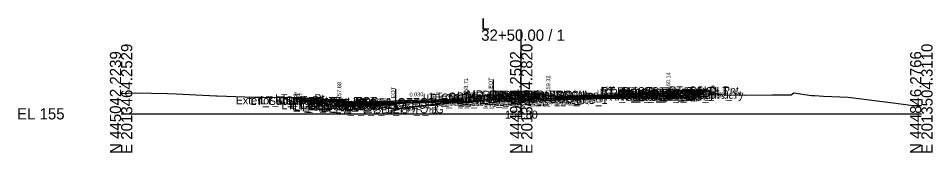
# Model space of a CAD drawing. Extents: x -26 to 4203, y -10 to 9526.
# Drawn here: x 1974.3 to 2202.8, y 2490.3 to 2523.8 of the extents above; entities that cross this region are included whole.
import ezdxf

# ---------------------------------------------------------------- set-up
doc = ezdxf.new("R2010")
doc.units = 0
for name, color, linetype in [('Default', 7, 'Continuous'), ('Exist CMT Pavement', 7, 'Continuous'), ('Exist Cross Section Cell', 7, 'Continuous'), ('Exist XS Center Line Elevation Label', 7, 'Continuous'), ('Exist XS Ground Line', 7, 'Continuous'), ('Prop CMT Conc Surface', 7, 'Continuous'), ('Prop CMT Concrete Structures', 7, 'Continuous'), ('Prop CMT Pvmt Course 1', 7, 'Continuous'), ('Prop CMT Pvmt Course 1 CG', 7, 'Continuous'), ('Prop CMT Pvmt Course 2', 7, 'Continuous'), ('Prop CMT Pvmt Course 2 Wedge', 7, 'Continuous'), ('Prop CMT Pvmt Course 3', 7, 'Continuous'), ('Prop CMT Pvmt Course 3 Wedge', 7, 'Continuous'), ('Prop CMT Pvmt Surface', 7, 'Continuous'), ('Prop CMT Slope Grass', 7, 'Continuous'), ('Prop CMT Subgrade Earthwork', 7, 'Continuous'), ('Prop XS Hydro Elevations', 7, 'Continuous'), ('Prop XS Label Text', 7, 'Continuous'), ('Prop XS SE Text', 7, 'Continuous'), ('Prop XS Side Slope Text', 7, 'Continuous'), ('Scratch_Level_0', 7, 'Continuous')]:
    doc.layers.add(name, color=color, linetype=linetype)

msp = doc.modelspace()

# ---------------------------------------------------------------- linework, layer by layer
at = {"layer": 'Exist CMT Pavement'}
for points in [[(2108.75, 2503.82), (2110.75, 2503.78), (2117.1, 2503.91), (2119.22, 2503.92), (2120.84, 2503.95), (2122.27, 2504.07), (2124.53, 2504.06), (2124.87, 2504.01), (2128.64, 2504.97), (2129.2, 2505.12), (2129.44, 2505.19), (2129.89, 2505.27), (2133.04, 2505.71), (2133.2, 2505.59), (2133.7, 2505.22), (2134.42, 2505.23), (2134.75, 2505.23)], [(2068.62, 2501.13), (2068.62, 2501.13), (2068.68, 2501.14), (2070.74, 2501.48), (2071.14, 2501.54), (2073.04, 2501.75), (2073.67, 2501.82), (2074.1, 2501.87), (2076.17, 2502.11), (2076.23, 2502.12), (2078.34, 2502.31), (2078.77, 2502.36), (2080.45, 2502.52), (2081.31, 2502.6), (2082.61, 2502.73), (2083.85, 2502.86), (2085.82, 2503.03), (2086.39, 2503.08), (2086.77, 2503.12), (2088.61, 2503.28), (2088.88, 2503.3), (2088.94, 2503.31), (2089.03, 2503.32), (2091.25, 2503.49)]]:
    msp.add_lwpolyline(points, dxfattribs=at)
at = {"layer": 'Exist Cross Section Cell'}
for p, q in [((2100, 2500), (2100, 2521.01)), ((2000, 2500), (2100, 2500)), ((2100, 2500), (2200, 2500))]:
    msp.add_line(p, q, dxfattribs=at)
at = {"layer": 'Exist XS Ground Line'}
msp.add_lwpolyline([(2000, 2505.08), (2003.54, 2505.2), (2011.59, 2505.05), (2013.75, 2505.01), (2022.13, 2504.6), (2023.65, 2504.52), (2024.03, 2504.5), (2033.29, 2504.13), (2035.63, 2504.13), (2043.54, 2504.06), (2046.21, 2503.86), (2048.68, 2503.76), (2052.08, 2503.57), (2053.99, 2503.47), (2056.8, 2503.05), (2061.56, 2502.26), (2068.62, 2501.13), (2070.74, 2501.48), (2071.14, 2501.54), (2073.04, 2501.75), (2073.67, 2501.82), (2074.1, 2501.87), (2076.23, 2502.12), (2078.34, 2502.31), (2078.77, 2502.36), (2080.45, 2502.52), (2081.31, 2502.6), (2082.61, 2502.73), (2083.85, 2502.86), (2085.82, 2503.03), (2086.39, 2503.08), (2086.77, 2503.12), (2089.03, 2503.32), (2091.49, 2503.5), (2092.11, 2503.55), (2092.98, 2503.53), (2094.02, 2503.71), (2094.67, 2503.72), (2095.26, 2503.75), (2095.63, 2503.8), (2099.45, 2503.8), (2100, 2503.8), (2107.52, 2503.85), (2110.75, 2503.78), (2117.1, 2503.91), (2119.22, 2503.92), (2120.84, 2503.95), (2122.27, 2504.07), (2124.53, 2504.06), (2124.87, 2504.01), (2128.64, 2504.97), (2129.44, 2505.19), (2129.89, 2505.27), (2133.04, 2505.71), (2133.7, 2505.22), (2134.42, 2505.23), (2135.08, 2505.23), (2140.44, 2505.06), (2145.74, 2504.82), (2150.92, 2504.74), (2155.8, 2504.68), (2162.74, 2504.76), (2166.19, 2504.76), (2167.49, 2504.73), (2168.13, 2505.2), (2172.56, 2504.58), (2173.34, 2504.54), (2175.53, 2504.41), (2181.74, 2504.18), (2192.93, 2502.71), (2197.92, 2502.07), (2200, 2502.08)], dxfattribs=at)
at = {"layer": 'Prop CMT Conc Surface'}
for points in [[(2108.75, 2504.38), (2106.75, 2504.32), (2106.75, 2504.49), (2106, 2504.74)], [(2134.75, 2505.17), (2136.75, 2505.14)], [(2136.75, 2505.14), (2136.75, 2505.64), (2137.25, 2505.64)], [(2141.25, 2505.74), (2146.25, 2505.83)], [(2050.01, 2503.27), (2045.01, 2503.37)], [(2054.51, 2502.68), (2054.51, 2503.18), (2054.01, 2503.18)], [(2056.51, 2502.82), (2054.51, 2502.68)], [(2085.41, 2503.68), (2086.16, 2503.71), (2086.16, 2503.87), (2086.92, 2504.12)]]:
    msp.add_lwpolyline(points, dxfattribs=at)
at = {"layer": 'Prop CMT Concrete Structures'}
for points in [[(2108.75, 2504.38), (2106.75, 2504.32), (2106.75, 2504.49), (2106, 2504.74)], [(2106, 2504.74), (2106, 2503.72)], [(2134.75, 2505.17), (2136.75, 2505.14), (2136.75, 2505.64), (2137.25, 2505.64)], [(2137.25, 2505.64), (2137.25, 2504.66), (2134.75, 2504.58)], [(2134.75, 2504.58), (2134.75, 2505.17)], [(2146.25, 2505.83), (2141.25, 2505.74)], [(2141.25, 2505.74), (2141.25, 2505.4)], [(2141.25, 2505.4), (2146.25, 2505.5)], [(2146.25, 2505.5), (2146.25, 2505.83)], [(2045.01, 2503.03), (2045.01, 2503.37)], [(2045.01, 2503.37), (2050.01, 2503.27)], [(2050.01, 2502.94), (2045.01, 2503.03)], [(2050.01, 2503.27), (2050.01, 2502.94)], [(2056.51, 2502.82), (2054.51, 2502.68), (2054.51, 2503.18), (2054.01, 2503.18)], [(2054.01, 2503.18), (2054.01, 2502.16), (2056.51, 2502.23)], [(2056.51, 2502.23), (2056.51, 2502.82)], [(2085.41, 2503.68), (2086.16, 2503.71), (2086.16, 2503.87), (2086.92, 2504.12)], [(2085.41, 2503.1), (2085.41, 2503.68)], [(2086.92, 2503.15), (2085.41, 2503.1)], [(2086.92, 2504.12), (2086.92, 2503.15)], [(2106, 2503.72), (2108.75, 2503.8)], [(2108.75, 2503.8), (2108.75, 2504.38)]]:
    msp.add_lwpolyline(points, dxfattribs=at)
at = {"layer": 'Prop CMT Pvmt Course 1'}
for points in [[(2108.75, 2504.38), (2134.75, 2505.17)], [(2134.75, 2504.92), (2108.75, 2504.13)], [(2134.75, 2505.17), (2134.75, 2504.92), (2134.75, 2504.92)], [(2085.41, 2503.68), (2056.51, 2502.82)], [(2056.51, 2502.57), (2068.62, 2502.93), (2085.41, 2503.43)], [(2056.51, 2502.82), (2056.51, 2502.57)], [(2085.41, 2503.43), (2085.41, 2503.68)], [(2085.41, 2503.43), (2085.41, 2503.43)], [(2108.75, 2504.13), (2108.75, 2504.38)], [(2108.75, 2504.13), (2108.75, 2504.13)]]:
    msp.add_lwpolyline(points, dxfattribs=at)
at = {"layer": 'Prop CMT Pvmt Course 1 CG'}
for points in [[(2085.41, 2503.1), (2087.42, 2503.16), (2087.75, 2502.84)], [(2085.41, 2502.77), (2085.41, 2503.1)], [(2087.75, 2502.84), (2085.41, 2502.77)], [(2108.75, 2503.8), (2105.5, 2503.7), (2105.16, 2503.36)], [(2105.16, 2503.36), (2108.75, 2503.47)], [(2108.75, 2503.47), (2108.75, 2503.8)], [(2134.75, 2504.58), (2137.75, 2504.67), (2138.07, 2504.35)], [(2134.75, 2504.25), (2134.75, 2504.58)], [(2138.07, 2504.35), (2134.75, 2504.25)], [(2056.51, 2502.23), (2053.51, 2502.14), (2053.17, 2501.8)], [(2053.17, 2501.8), (2056.51, 2501.9)], [(2056.51, 2501.9), (2056.51, 2502.23)]]:
    msp.add_lwpolyline(points, dxfattribs=at)
at = {"layer": 'Prop CMT Pvmt Course 2'}
for points in [[(2134.75, 2504.58), (2134.75, 2504.58), (2134.75, 2504.92), (2134.75, 2504.92)], [(2134.75, 2504.92), (2134.75, 2504.58)], [(2068.62, 2502.93), (2056.51, 2502.57)], [(2056.51, 2502.23), (2068.62, 2502.6)], [(2056.51, 2502.57), (2056.51, 2502.23)], [(2068.62, 2502.6), (2068.62, 2502.93)], [(2085.41, 2503.43), (2085.41, 2503.43)], [(2108.75, 2504.13), (2108.75, 2504.13)]]:
    msp.add_lwpolyline(points, dxfattribs=at)
for points in [[(2085.41, 2503.43), (2085.41, 2503.1), (2085.41, 2503.1)], [(2108.75, 2504.13), (2108.75, 2503.8), (2108.75, 2503.8)]]:
    msp.add_lwpolyline(points, close=True, dxfattribs=at)
at = {"layer": 'Prop CMT Pvmt Course 2 Wedge'}
for points in [[(2068.62, 2502.93), (2068.62, 2502.93), (2068.69, 2502.93), (2070.74, 2502.99), (2071.14, 2503.01), (2073.04, 2503.06), (2073.67, 2503.08), (2074.1, 2503.1), (2076.17, 2503.16), (2076.23, 2503.16), (2078.34, 2503.22), (2078.77, 2503.24), (2080.45, 2503.29), (2081.31, 2503.31), (2082.61, 2503.35), (2083.85, 2503.39), (2085.41, 2503.43)], [(2085.41, 2503.1), (2083.85, 2503.05), (2082.61, 2503.02), (2081.31, 2502.98), (2080.45, 2502.95), (2078.77, 2502.9), (2078.34, 2502.89), (2076.23, 2502.83), (2076.17, 2502.82), (2074.1, 2502.76), (2073.67, 2502.75), (2073.04, 2502.73), (2071.14, 2502.67), (2070.74, 2502.66), (2068.69, 2502.6), (2068.62, 2502.6), (2068.62, 2502.6)], [(2068.62, 2502.6), (2068.62, 2502.93)], [(2085.41, 2503.43), (2085.41, 2503.31)], [(2108.75, 2504.13), (2110.75, 2504.2), (2117.1, 2504.39), (2119.22, 2504.45), (2120.84, 2504.5), (2122.27, 2504.54), (2124.53, 2504.61), (2124.87, 2504.62), (2127.58, 2504.7)], [(2134.75, 2504.58), (2122.27, 2504.21), (2120.84, 2504.16), (2119.22, 2504.12), (2117.1, 2504.05), (2110.75, 2503.86), (2109.19, 2503.81), (2108.75, 2503.82)], [(2108.75, 2503.82), (2108.75, 2504.13)]]:
    msp.add_lwpolyline(points, dxfattribs=at)
at = {"layer": 'Prop CMT Pvmt Course 3'}
for points in [[(2068.62, 2502.6), (2056.51, 2502.23)], [(2068.62, 2502.26), (2068.62, 2502.6)], [(2085.41, 2503.1), (2085.41, 2503.1), (2085.41, 2502.77), (2085.41, 2502.77)], [(2085.41, 2502.77), (2085.41, 2503.1)], [(2108.75, 2503.8), (2108.75, 2503.8), (2108.75, 2503.47), (2108.75, 2503.47)], [(2108.75, 2503.47), (2108.75, 2503.8)], [(2134.75, 2504.58), (2134.75, 2504.58), (2134.75, 2504.25), (2134.75, 2504.25)], [(2134.75, 2504.25), (2134.75, 2504.58)], [(2056.51, 2501.9), (2068.62, 2502.26)], [(2056.51, 2502.23), (2056.51, 2501.9)]]:
    msp.add_lwpolyline(points, dxfattribs=at)
at = {"layer": 'Prop CMT Pvmt Course 3 Wedge'}
for points in [[(2087.2, 2503.15), (2086.77, 2503.12), (2086.39, 2503.08), (2085.82, 2503.03), (2083.85, 2502.86), (2082.61, 2502.73), (2081.31, 2502.6), (2080.45, 2502.52), (2078.77, 2502.36), (2078.34, 2502.31), (2076.23, 2502.12), (2076.17, 2502.11), (2074.1, 2501.87), (2073.67, 2501.82), (2073.04, 2501.75), (2071.14, 2501.54), (2070.74, 2501.48), (2068.68, 2501.14), (2068.62, 2501.13), (2068.62, 2501.13)], [(2068.62, 2502.6), (2068.62, 2502.6), (2068.69, 2502.6), (2070.74, 2502.66), (2071.14, 2502.67), (2073.04, 2502.73), (2073.67, 2502.75), (2074.1, 2502.76), (2076.17, 2502.82), (2076.23, 2502.83), (2078.34, 2502.89), (2078.77, 2502.9), (2080.45, 2502.95), (2081.31, 2502.98), (2082.61, 2503.02), (2083.85, 2503.05), (2085.41, 2503.1)], [(2068.62, 2501.13), (2068.62, 2502.6)], [(2126.09, 2504.32), (2124.87, 2504.01), (2124.53, 2504.06), (2122.27, 2504.07), (2120.84, 2503.95), (2119.22, 2503.92), (2117.1, 2503.91), (2110.75, 2503.78), (2109.2, 2503.81)], [(2109.2, 2503.81), (2110.75, 2503.86)], [(2110.75, 2503.86), (2117.1, 2504.05), (2119.22, 2504.11), (2120.84, 2504.16), (2122.27, 2504.21), (2124.53, 2504.27), (2124.87, 2504.28), (2134.75, 2504.58)]]:
    msp.add_lwpolyline(points, dxfattribs=at)
at = {"layer": 'Prop CMT Pvmt Surface'}
for points in [[(2108.75, 2504.38), (2134.75, 2505.17)], [(2085.41, 2503.68), (2056.51, 2502.82)]]:
    msp.add_lwpolyline(points, dxfattribs=at)
at = {"layer": 'Prop CMT Slope Grass'}
for points in [[(2086.92, 2504.12), (2096.28, 2504.94)], [(2106, 2504.74), (2096.28, 2504.94)], [(2137.25, 2505.64), (2146.75, 2505.83)], [(2146.75, 2505.83), (2149.99, 2504.75)], [(2044.51, 2503.37), (2042.4, 2504.07)], [(2054.01, 2503.18), (2044.51, 2503.37)]]:
    msp.add_lwpolyline(points, dxfattribs=at)
at = {"layer": 'Prop CMT Subgrade Earthwork'}
for points in [[(2103.73, 2504.79), (2105.16, 2503.36)], [(2134.75, 2504.25), (2138.07, 2504.35), (2139.41, 2505.69)], [(2056.51, 2501.9), (2053.17, 2501.8), (2051.74, 2503.22)], [(2085.41, 2502.77), (2085.41, 2503.31)], [(2087.75, 2502.84), (2085.41, 2502.77)], [(2085.41, 2502.77), (2085.41, 2502.77)], [(2085.41, 2502.77), (2085.41, 2502.77)], [(2089.23, 2504.32), (2087.75, 2502.84)], [(2105.16, 2503.36), (2108.75, 2503.47)], [(2108.75, 2503.47), (2134.75, 2504.25)], [(2108.75, 2503.47), (2108.75, 2503.47)], [(2108.75, 2503.47), (2108.75, 2503.47)], [(2134.75, 2504.25), (2134.75, 2504.25)], [(2134.75, 2504.25), (2134.75, 2504.25)], [(2068.62, 2502.26), (2056.51, 2501.9)], [(2056.51, 2501.9), (2056.51, 2501.9)], [(2068.62, 2502.26), (2068.62, 2501.13)]]:
    msp.add_lwpolyline(points, dxfattribs=at)
at = {"layer": 'Prop XS Label Text'}
for p, q in [((2092.98, 2508.53), (2092.98, 2503.53)), ((2068.62, 2506.13), (2068.62, 2501.13))]:
    msp.add_line(p, q, dxfattribs=at)

# ---------------------------------------------------------------- texts
at = {"layer": 'Default'}
msp.add_text('-', height=0.0001, dxfattribs=at).set_placement((2000, 2500))
at = {"layer": 'Exist Cross Section Cell'}
for s, p in [('L', (2090, 2521.01)), ('32+50.00 / 1', (2090, 2518.21)), ('EL 155', (1974, 2498.6))]:
    msp.add_text(s, height=2.8, dxfattribs=at).set_placement(p)
for s, p in [('E 2013464.2529', (2002.8, 2490)), ('E 2013484.2820', (2102.8, 2490)), ('E 2013504.3110', (2202.8, 2490)), ('N 445042.2239', (2000, 2490)), ('N 444944.2502', (2100, 2490)), ('N 444846.2766', (2200, 2490))]:
    msp.add_text(s, height=2.8, rotation=90, dxfattribs=at).set_placement(p)
at = {"layer": 'Exist XS Center Line Elevation Label'}
msp.add_text('158.80', height=2, dxfattribs=at).set_placement((2095.95, 2498.8))
at = {"layer": 'Prop XS Hydro Elevations'}
for s, p in [('159.32', (2107.25, 2505.32)), ('160.14', (2137.25, 2506.14)), ('157.68', (2055.01, 2503.68)), ('158.71', (2086.66, 2504.71))]:
    msp.add_text(s, height=1, rotation=90, dxfattribs=at).set_placement(p)
at = {"layer": 'Prop XS Label Text'}
for p in [(2092.88, 2504.55), (2068.52, 2502.15)]:
    msp.add_text('E. EOT', height=1, rotation=90, dxfattribs=at).set_placement(p)
at = {"layer": 'Prop XS SE Text'}
for rotation, p in [(1.7181, (2072.1, 2504.29)), (1.7183, (2119.97, 2505.72))]:
    msp.add_text('0.030', height=1, rotation=rotation, dxfattribs=at).set_placement(p)
at = {"layer": 'Prop XS Side Slope Text'}
for p in [(2147.4, 2506.21), (2042.93, 2504.6)]:
    msp.add_text('3:1', height=1, rotation=341.5651, dxfattribs=at).set_placement(p)
at = {"layer": 'Scratch_Level_0'}
for s, p in [('LT_Tie_Pt', (2038.48, 2502.88)), ('LT_CG_Top_Face_Med', (2075.37, 2503.05)), ('LT_CG_Top_Gut_Med', (2076.35, 2502.88)), ('LT_CG_Top_BOC_Med', (2077.15, 2503.3)), ('LT_PV1_PGL', (2083.03, 2502.86)), ('LT_Sub_DLT_In', (2084.02, 2503.5)), ('MD_Crown Point', (2086.45, 2503.87)), ('RT_CG_Top_BOC_Med', (2090.35, 2503.74)), ('RT_CG_Bot BOC In', (2091.84, 2502.72)), ('RT_CG_Top_BOC In', (2091.97, 2503.74)), ('RT_CG_Top FOC In', (2092.61, 2503.49)), ('RT_Sub_DLT_In', (2092.63, 2503.79)), ('RT_CG_Top_Gut In', (2092.64, 2503.32)), ('RT_CG1_Shelf_In', (2093.63, 2502.7)), ('RT_CG_Bot_IE_Med', (2094.77, 2502.8)), ('RT_PV_Sub_Tie_In', (2095.26, 2502.83)), ('RT_PV_IEEOP_EG', (2096.89, 2502.83)), ('RT_PV2_IEEOP', (2098.66, 2503.13)), ('RT_PV3_IEEOP', (2098.66, 2502.8)), ('RT_PV2_PGL', (2099.92, 2503.13)), ('RT_PV3_PGL', (2099.92, 2502.8)), ('RT_PV1_PGL', (2100.48, 2503.38)), ('RT_PV_Sub_Tie_Out', (2119.66, 2504.23)), ('RT_Sub_Trench_Out_DLT', (2119.93, 2504.69)), ('RT_Sub_OEOT_CG_1', (2120.92, 2503.25)), ('RT_PV_OEEOP_EG', (2122.25, 2504.23)), ('RT_Sub_OEEOP', (2123.92, 2503.25)), ('RT_CG_Top_Face', (2123.96, 2504.64)), ('RT_PV2_OEEOP', (2124.01, 2503.92)), ('RT_PV3_OEEOP', (2124.01, 2503.58)), ('RT_CG1_Shelf_Out', (2124.25, 2503.67)), ('RT_CG_Bot_IE', (2124.62, 2503.58)), ('RT_Sub_OEOT', (2124.78, 2503.25)), ('RT_PV2_OEOT', (2124.88, 2503.92)), ('RT_PV3_OEOT', (2124.88, 2503.58)), ('RT_CG_Top_Gut', (2124.94, 2504.14)), ('RT_PV1_OEOT', (2125.44, 2504.17)), ('RT_CG_Top_BOC', (2125.49, 2504.64)), ('RT_CG_Bot_BOC', (2125.52, 2503.66)), ('32+50.00_0', (2127.07, 2504.2)), ('RT_Sub_OEOP', (2128.14, 2503.35)), ('Exterior Boundary', (2134.14, 2503.75)), ('RT_CSLP_Pnt', (2136.88, 2504.83)), ('RT_Tie_Pt', (2142.39, 2503.75)), ('Exterior Boundary', (2028.65, 2502.37)), ('LT_Sub_Trench_Out_DLT', (2032.31, 2502.22)), ('LT_CSLP_Pnt', (2034.68, 2502.37)), ('LT_CG1_Shelf_Out', (2040.06, 2501.14)), ('LT_CG_Top_Face', (2041.77, 2502.18)), ('LT_CG_Top_BOC', (2042.29, 2502.18)), ('LT_CG_Bot_BOC', (2042.33, 2501.16)), ('LT_Sub_OEOT_CG_1', (2042.73, 2500.9)), ('LT_CG_Top_Gut', (2042.75, 2501.68)), ('LT_Sub_OEOP', (2043.28, 2500.8)), ('LT_CG_Bot_IE', (2046.42, 2501.23)), ('LT_Sub_OEOT', (2046.59, 2500.9)), ('LT_PV2_OEOT', (2046.68, 2501.57)), ('LT_PV3_OEOT', (2046.68, 2501.23)), ('LT_PV1_OEOT', (2047.25, 2501.82)), ('LT_Sub_OEEOP', (2057.83, 2501.26)), ('LT_PV2_OEEOP', (2057.92, 2501.93)), ('LT_PV3_OEEOP', (2057.92, 2501.6)), ('LT_CG_Bot_BOC_Med', (2077.19, 2502.32)), ('LT_CG_Bot_IE_Med', (2077.31, 2502.28)), ('LT_PV_Sub_Tie_In', (2077.82, 2502.49)), ('LT_Sub_IEOT_CG_1', (2078.12, 2501.94)), ('LT_PV_IEEOP_EG', (2079.44, 2502.49)), ('LT_Sub_IEEOP', (2081.11, 2501.94)), ('LT_PV2_IEEOP', (2081.2, 2502.61)), ('LT_PV3_IEEOP', (2081.2, 2502.28)), ('LT_CG1_Shelf_In', (2081.43, 2502.34)), ('LT_Sub_PGL', (2082.37, 2501.94)), ('LT_PV2_PGL', (2082.46, 2502.61)), ('LT_PV3_PGL', (2082.46, 2502.28)), ('LT_Sub_IEOP', (2084.34, 2502.01)), ('RT_Sub_IEOT_CG_1', (2095.57, 2502.47)), ('RT_Sub_IEOP', (2095.87, 2502.36)), ('RT_Sub_IEEOP', (2098.56, 2502.47)), ('RT_Sub_PGL', (2099.82, 2502.47)), ('LT_PV_Sub_Tie_Out', (2053.56, 2500.13)), ('LT_PV_OEEOP_EG', (2056.16, 2500.13))]:
    msp.add_text(s, height=2, dxfattribs=at).set_placement(p)

doc.saveas('drawing.dxf')
